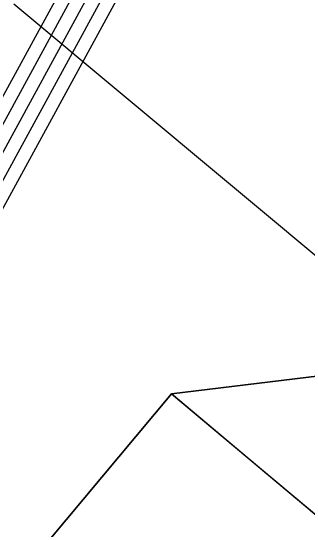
# Model space of a CAD drawing. Extents: x -438233 to -437334, y -1133133 to -1132623.
# Drawn here: x -437528.458 to -437526.244, y -1132715 to -1132711.135 of the extents above; entities that cross this region are included whole.
import ezdxf

# ---------------------------------------------------------------- set-up
doc = ezdxf.new("R2010")
doc.units = 0
for name, color, linetype in [('Vrstva 1', 7, 'Continuous'), ('Vrstva 10', 7, 'Continuous'), ('Vrstva 15', 7, 'Continuous'), ('Vrstva 50', 7, 'Continuous')]:
    doc.layers.add(name, color=color, linetype=linetype)

msp = doc.modelspace()

# ---------------------------------------------------------------- linework, layer by layer
at = {"layer": 'Vrstva 1'}
for q in [(-437530.1474, -1132717.4374), (-437501.9616, -1132735.1802)]:
    msp.add_line((-437527.2576, -1132713.988), q, dxfattribs=at)
at = {"layer": 'Vrstva 10'}
msp.add_lwpolyline([(-437528.4328, -1132711.0853), (-437512.0808, -1132724.7073)], dxfattribs=at)
at = {"layer": 'Vrstva 15'}
for p, q in [((-437523.6704, -1132703.7324), (-437528.6374, -1132712.832)), ((-437523.8176, -1132703.7934), (-437528.7251, -1132712.7841)), ((-437523.9649, -1132703.8545), (-437528.8129, -1132712.7362)), ((-437524.1121, -1132703.9155), (-437528.9007, -1132712.6883)), ((-437524.2594, -1132703.9765), (-437528.9885, -1132712.6404))]:
    msp.add_line(p, q, dxfattribs=at)
at = {"layer": 'Vrstva 50'}
msp.add_lwpolyline([(-437517.4853, -1132722.2019), (-437527.2576, -1132713.988), (-437524.2346, -1132713.6228), (-437523.3735, -1132712.4508), (-437524.5237, -1132711.488), (-437525.4834, -1132712.6411), (-437524.2346, -1132713.6228), (-437527.2576, -1132713.988), (-437530.1474, -1132717.4374), (-437533.1772, -1132714.8674), (-437530.3238, -1132711.4192), (-437540.8638, -1132702.5891)], dxfattribs=at)
msp.add_lwpolyline([(-437527.2576, -1132713.988), (-437502.1532, -1132735.0197), (-437505.043, -1132738.4691), (-437530.1474, -1132717.4374)], close=True, dxfattribs=at)

doc.saveas('drawing.dxf')
